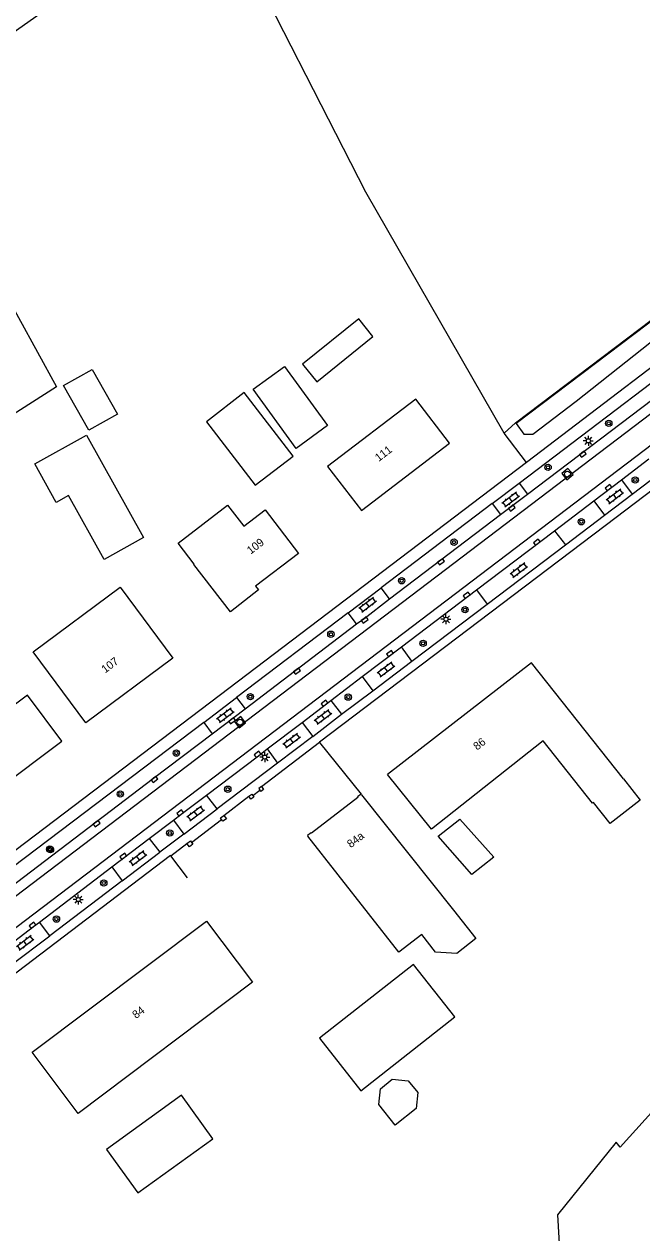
# Model space of a CAD drawing. Extents: x 136000 to 141014, y 402000 to 403500.
# Drawn here: x 138488.5 to 138565.6, y 403070.9 to 403221.9 of the extents above; entities that cross this region are included whole.
import ezdxf

# ---------------------------------------------------------------- set-up
doc = ezdxf.new("R2010")
doc.units = 0
for name, color, linetype in [('gg-afsc-draadraster', 7, 'Continuous'), ('gg-afsc-erfafscheiding', 7, 'Continuous'), ('gg-afsc-hekwerk', 7, 'Continuous'), ('gg-afsc-lijn draadraster', 7, 'Continuous'), ('gg-afsc-muur', 7, 'Continuous'), ('gg-anno-huisnummerreeks BGT', 7, 'Continuous'), ('gg-bbg-bijgebouw', 7, 'Continuous'), ('gg-bbg-gedigitaliseerde bebouwing', 7, 'Continuous'), ('gg-bbg-gedigitaliseerde bijgebouw', 7, 'Continuous'), ('gg-bbg-hoofdgebouw', 7, 'Continuous'), ('gg-knt-bronhoudergrens', 7, 'Continuous'), ('gg-knt-verharding', 7, 'Continuous'), ('gg-knt-verharding nz', 7, 'Continuous'), ('gg-kntw-bovenkant insteek waterloop', 7, 'Continuous'), ('gt-symb-boom', 7, 'Continuous'), ('gt-symb-klinker verharding', 7, 'Continuous'), ('gt-symb-kolk', 7, 'Continuous'), ('gt-symb-lichtmast', 7, 'Continuous'), ('gt-symb-rioolschacht', 7, 'Continuous')]:
    doc.layers.add(name, color=color, linetype=linetype)

# ---------------------------------------------------------------- blocks, each defined once
blk = doc.blocks.new('gt0-KL1')
at = {"layer": 'gt-symb-klinker verharding'}
for p, q in [((-1.15, 0.3), (1.15, 0.3)), ((-1, -0.3), (-1, 0.3)), ((-0.5, 0.3), (-0.5, 0.45)), ((0, -0.3), (0, 0.3)), ((0.5, 0.3), (0.5, 0.45)), ((1, -0.3), (1, 0.3)), ((-1.15, -0.3), (1.15, -0.3)), ((-0.5, -0.45), (-0.5, -0.3)), ((0.5, -0.45), (0.5, -0.3))]:
    blk.add_line(p, q, dxfattribs=at)
blk = doc.blocks.new('gt0-KOLK')
at = {"layer": 'gt-symb-kolk'}
blk.add_lwpolyline([(0, 0), (0.38, 0), (0.38, 0.4), (-0.37, 0.4), (-0.37, 0), (0, 0)], dxfattribs=at)
blk = doc.blocks.new('gt0-BOOM')
at = {"layer": 'gt-symb-boom'}
for radius in [0.4, 0.2]:
    blk.add_circle((0, 0), radius, dxfattribs=at)
blk = doc.blocks.new('gt0-LMAST')
at = {"layer": 'gt-symb-lichtmast'}
for p, q in [((-0.18, 0.17), (-0.45, 0.44)), ((0, 0.25), (0, 0.62)), ((0.17, 0.17), (0.44, 0.44)), ((-0.25, 0), (-0.63, 0)), ((-0.18, -0.18), (-0.45, -0.45)), ((0, -0.25), (0, -0.63)), ((0.44, -0.45), (0.17, -0.18)), ((0.25, 0), (0.62, 0))]:
    blk.add_line(p, q, dxfattribs=at)
blk.add_circle((0, 0), 0.25, dxfattribs=at)
blk = doc.blocks.new('gt0-RS')
at = {"layer": 'gt-symb-rioolschacht'}
blk.add_lwpolyline([(-0.5, -0.5), (0.5, -0.5), (0.5, 0.5), (-0.5, 0.5)], close=True, dxfattribs=at)
blk.add_circle((0, 0), 0.375, dxfattribs=at)

msp = doc.modelspace()

# ---------------------------------------------------------------- linework, layer by layer
at = {"layer": 'gg-afsc-draadraster'}
for points in [[(138548.45, 403170.77), (138531.16, 403200.89), (138514.38, 403233.72), (138512.79, 403236.58)], [(138570.33, 403089.77), (138562.93, 403081.56), (138562.42, 403082.2), (138555.12, 403073.1), (138555.39, 403068.07), (138558.2, 403064.37)]]:
    msp.add_lwpolyline(points, dxfattribs=at)
at = {"layer": 'gg-afsc-erfafscheiding'}
msp.add_line((138551.22, 403167.12), (138548.45, 403170.77), dxfattribs=at)
msp.add_lwpolyline([(138548.45, 403170.77), (138549.86, 403172.07), (138632.16, 403234.42)], dxfattribs=at)
at = {"layer": 'gg-afsc-hekwerk'}
for p, q in [((138517.05, 403125.49), (138517.93, 403126.18)), ((138517.05, 403125.49), (138517.93, 403126.18)), ((138509.42, 403119.62), (138513.16, 403122.51)), ((138509.42, 403119.62), (138513.16, 403122.51))]:
    msp.add_line(p, q, dxfattribs=at)
at = {"layer": 'gg-afsc-lijn draadraster'}
for points in [[(138548.45, 403170.77), (138531.16, 403200.89), (138514.38, 403233.72), (138512.79, 403236.58)], [(138570.33, 403089.77), (138562.93, 403081.56), (138562.42, 403082.2), (138555.12, 403073.1), (138555.39, 403068.07), (138558.2, 403064.37)]]:
    msp.add_lwpolyline(points, dxfattribs=at)
at = {"layer": 'gg-afsc-muur'}
for p, q in [((138518.16, 403126.61), (138525.4, 403132.15)), ((138518.16, 403126.61), (138525.4, 403132.15)), ((138525.4, 403132.12), (138530.57, 403125.66)), ((138513.45, 403123.02), (138516.56, 403125.41)), ((138513.45, 403123.02), (138516.56, 403125.41)), ((138506.8, 403117.95), (138508.83, 403119.51)), ((138506.8, 403117.95), (138508.83, 403119.51)), ((138508.89, 403115.22), (138506.8, 403117.95))]:
    msp.add_line(p, q, dxfattribs=at)
for points in [[(138516.56, 403125.41), (138516.92, 403125.67), (138517.05, 403125.49)], [(138518.16, 403126.61), (138517.8, 403126.36), (138517.93, 403126.18)], [(138518.16, 403126.61), (138518.41, 403126.25), (138518.05, 403126), (138517.93, 403126.18)], [(138517.05, 403125.49), (138517.17, 403125.31), (138516.82, 403125.05), (138516.56, 403125.41)], [(138513.16, 403122.51), (138513.01, 403122.71), (138513.45, 403123.02)], [(138513.45, 403123.02), (138513.76, 403122.59), (138513.33, 403122.28), (138513.16, 403122.51)], [(138508.83, 403119.51), (138509.26, 403119.83), (138509.42, 403119.62)], [(138509.42, 403119.62), (138509.58, 403119.4), (138509.15, 403119.08), (138508.83, 403119.51)]]:
    msp.add_lwpolyline(points, dxfattribs=at)
at = {"layer": 'gg-bbg-bijgebouw'}
for points in [[(138515.99, 403175.86), (138511.29, 403172.2), (138517.33, 403164.26), (138522.11, 403167.89), (138515.99, 403175.86)], [(138492.51, 403162.12), (138489.83, 403166.93), (138496.27, 403170.52), (138503.4, 403157.73), (138498.49, 403154.99), (138494.04, 403162.97), (138492.51, 403162.12)], [(138498.78, 403081.28), (138502.7, 403075.85), (138512.08, 403082.62), (138508.16, 403088.05), (138498.78, 403081.28)]]:
    msp.add_lwpolyline(points, dxfattribs=at)
at = {"layer": 'gg-bbg-gedigitaliseerde bebouwing'}
for p, q in [((138563.34, 403127.58), (138551.88, 403142.08)), ((138530.62, 403125.6), (138542.1, 403111.16))]:
    msp.add_line(p, q, dxfattribs=at)
for points in [[(138541.62, 403169.5), (138537.4, 403175.03), (138526.4, 403166.62), (138530.61, 403161.09)], [(138493.2, 403132.28), (138488.9, 403138.05), (138476.91, 403129.05), (138481.22, 403123.31)], [(138559.61, 403124.63), (138559.47, 403124.52), (138553.3, 403132.32), (138539.36, 403121.3), (138533.88, 403128.12)], [(138563.34, 403127.58), (138565.44, 403124.93), (138561.7, 403121.98), (138559.61, 403124.63)], [(138538.18, 403108.15), (138535.3, 403105.92), (138523.93, 403120.43)], [(138542.1, 403111.16), (138544.89, 403107.64), (138542.54, 403105.77), (138539.89, 403105.94), (138538.18, 403108.15)], [(138511.26, 403109.81), (138517, 403102.17), (138495.23, 403085.78), (138489.48, 403093.42)]]:
    msp.add_lwpolyline(points, dxfattribs=at)
at = {"layer": 'gg-bbg-gedigitaliseerde bijgebouw'}
for points in [[(138523.27, 403179.4), (138525.05, 403177.19), (138532.06, 403182.84), (138530.28, 403185.05), (138523.27, 403179.4)], [(138493.42, 403176.71), (138497.01, 403178.73), (138500.15, 403173.16), (138496.56, 403171.13), (138493.42, 403176.71)], [(138517.09, 403176.26), (138521, 403179.11), (138526.4, 403171.71), (138522.49, 403168.86), (138517.09, 403176.26)], [(138540.2, 403120.4), (138542.9, 403122.54), (138547.14, 403117.78), (138544.43, 403115.64), (138540.2, 403120.4)], [(138525.39, 403095.17), (138530.55, 403088.61), (138542.28, 403097.84), (138537.12, 403104.4), (138525.39, 403095.17)], [(138532.79, 403086.88), (138533, 403088.86), (138534.48, 403090.07), (138536.46, 403089.86), (138537.67, 403088.38), (138537.47, 403086.39), (138534.82, 403084.3), (138532.79, 403086.88)]]:
    msp.add_lwpolyline(points, dxfattribs=at)
at = {"layer": 'gg-bbg-hoofdgebouw'}
for p, q in [((138530.61, 403161.09), (138541.62, 403169.5)), ((138551.88, 403142.08), (138533.88, 403128.12)), ((138481.22, 403123.31), (138493.2, 403132.28)), ((138530.62, 403125.6), (138530.57, 403125.66)), ((138530.17, 403125.26), (138524.38, 403120.78)), ((138489.48, 403093.42), (138511.26, 403109.81))]:
    msp.add_line(p, q, dxfattribs=at)
for points in [[(138514.25, 403148.43), (138509.69, 403154.34), (138509.74, 403154.41), (138507.73, 403157.02), (138513.9, 403161.76), (138515.92, 403159.13), (138518.58, 403161.18), (138522.76, 403155.74)], [(138522.76, 403155.74), (138517.41, 403151.65), (138517.78, 403151.18), (138514.25, 403148.43)], [(138496.21, 403134.58), (138489.62, 403143.45), (138500.49, 403151.52), (138507.06, 403142.66), (138496.21, 403134.58)], [(138530.57, 403125.66), (138530.12, 403125.33), (138530.17, 403125.26)], [(138524.38, 403120.78), (138524.33, 403120.83), (138523.88, 403120.5), (138523.93, 403120.43)]]:
    msp.add_lwpolyline(points, dxfattribs=at)
at = {"layer": 'gg-knt-bronhoudergrens'}
msp.add_lwpolyline([(138510.46, 403237.29), (138473.52, 403211.22), (138492.55, 403176.56), (138478.56, 403167.65), (138459.53, 403203.62), (138428.57, 403186.26), (138427.74, 403186.84), (138423.15, 403184.38)], dxfattribs=at)
at = {"layer": 'gg-knt-verharding'}
for p, q in [((138563.1, 403164.93), (138566.53, 403167.55)), ((138559.65, 403162.33), (138563.1, 403164.93)), ((138563.1, 403164.93), (138564.45, 403163.16)), ((138564.45, 403163.16), (138567.9, 403165.76)), ((138550.31, 403164.52), (138551.36, 403163.14)), ((138546.95, 403161.97), (138533.1, 403151.45)), ((138546.95, 403161.97), (138548, 403160.59)), ((138548, 403160.59), (138551.36, 403163.14)), ((138554.74, 403158.58), (138559.65, 403162.33)), ((138559.65, 403162.33), (138560.99, 403160.54)), ((138534.14, 403150.08), (138548, 403160.59)), ((138556.1, 403156.83), (138560.99, 403160.54)), ((138544.99, 403151.19), (138554.74, 403158.58)), ((138554.74, 403158.58), (138556.1, 403156.83)), ((138534.14, 403150.08), (138533.1, 403151.45)), ((138535.61, 403144.07), (138544.99, 403151.19)), ((138544.99, 403151.19), (138546.34, 403149.42)), ((138528.95, 403148.3), (138515.01, 403137.73)), ((138530.01, 403146.94), (138528.95, 403148.3)), ((138536.93, 403142.29), (138546.34, 403149.42)), ((138516.09, 403136.32), (138530.01, 403146.94)), ((138530.72, 403140.35), (138535.61, 403144.07)), ((138536.93, 403142.29), (138535.61, 403144.07)), ((138526.82, 403137.37), (138530.72, 403140.35)), ((138530.72, 403140.35), (138532.04, 403138.59)), ((138515.01, 403137.73), (138516.09, 403136.32)), ((138528.15, 403135.64), (138532.04, 403138.59)), ((138512, 403133.21), (138516.09, 403136.32)), ((138523.2, 403134.63), (138526.82, 403137.37)), ((138526.82, 403137.37), (138528.15, 403135.64)), ((138510.93, 403134.62), (138485.58, 403115.43)), ((138510.93, 403134.62), (138512, 403133.21)), ((138518.84, 403131.31), (138523.2, 403134.63)), ((138518.84, 403131.31), (138520.14, 403129.55)), ((138520.14, 403129.55), (138512.59, 403123.82)), ((138512.59, 403123.82), (138511.26, 403125.54)), ((138504.13, 403120.12), (138507.15, 403122.41)), ((138507.15, 403122.41), (138508.46, 403120.67)), ((138499.46, 403116.57), (138504.13, 403120.12)), ((138504.13, 403120.12), (138505.45, 403118.4)), ((138508.46, 403120.67), (138505.45, 403118.4)), ((138490.42, 403109.68), (138499.46, 403116.57)), ((138499.46, 403116.57), (138500.76, 403114.83)), ((138500.76, 403114.83), (138491.71, 403107.98)), ((138491.71, 403107.98), (138490.42, 403109.68))]:
    msp.add_line(p, q, dxfattribs=at)
for points in [[(138610.15, 403213.42), (138579.66, 403190.2), (138576.91, 403186.66), (138551.22, 403167.12)], [(138550.31, 403164.52), (138577.84, 403185.44), (138580.85, 403188.54), (138610.56, 403211.15)], [(138625.64, 403208.21), (138562.43, 403160.22), (138525.4, 403132.15)], [(138551.36, 403163.14), (138568.22, 403175.94), (138599.64, 403199.82)], [(138551.22, 403167.12), (138511.82, 403137.14), (138482.48, 403114.93), (138470.37, 403105.75)], [(138530.01, 403146.94), (138530.91, 403147.59), (138534.14, 403150.08)], [(138486.69, 403113.97), (138504.67, 403127.66), (138512, 403133.21)], [(138511.26, 403125.54), (138517.75, 403130.47), (138518.84, 403131.31)], [(138507.15, 403122.41), (138508.09, 403123.15), (138511.26, 403125.54)], [(138506.8, 403117.95), (138506.77, 403118), (138480.09, 403097.72)], [(138485.54, 403105.98), (138489.65, 403109.12), (138490.42, 403109.68)]]:
    msp.add_lwpolyline(points, dxfattribs=at)
at = {"layer": 'gg-knt-verharding nz'}
for p, q in [((138473.65, 403102.48), (138569.22, 403175.12)), ((138546.95, 403161.97), (138550.31, 403164.52)), ((138560.99, 403160.54), (138564.45, 403163.16)), ((138546.34, 403149.42), (138556.1, 403156.83)), ((138528.95, 403148.3), (138533.1, 403151.45)), ((138532.04, 403138.59), (138536.93, 403142.29)), ((138510.93, 403134.62), (138515.01, 403137.73)), ((138524.55, 403132.88), (138528.15, 403135.64)), ((138523.2, 403134.63), (138524.55, 403132.88)), ((138524.55, 403132.88), (138520.14, 403129.55)), ((138508.46, 403120.67), (138512.59, 403123.82)), ((138500.76, 403114.83), (138505.45, 403118.4)), ((138486.82, 403104.28), (138491.71, 403107.98))]:
    msp.add_line(p, q, dxfattribs=at)
msp.add_lwpolyline([(138476.84, 403100.95), (138589.5, 403186.57), (138626.28, 403214.55)], dxfattribs=at)
at = {"layer": 'gg-kntw-bovenkant insteek waterloop'}
msp.add_lwpolyline([(138549.94, 403171.96), (138550.91, 403170.65), (138552.01, 403170.66), (138557.46, 403174.78), (138577.06, 403190.32), (138602.34, 403209.35), (138632.89, 403232.76), (138631.97, 403234.12), (138600.77, 403210.39), (138576.07, 403191.74), (138549.94, 403171.96)], dxfattribs=at)

# ---------------------------------------------------------------- block references
at = {"layer": 'gt-symb-boom'}
for p in [(138561.51, 403171.99), (138553.93, 403166.5), (138564.82, 403164.91), (138558.08, 403159.7), (138542.19, 403157.15), (138535.65, 403152.33), (138543.56, 403148.72), (138526.81, 403145.65), (138538.32, 403144.51), (138516.75, 403137.85), (138528.97, 403137.79), (138507.51, 403130.8), (138500.51, 403125.68), (138513.93, 403126.28), (138506.69, 403120.81), (138491.7, 403118.8), (138491.78, 403118.74), (138498.44, 403114.57), (138492.53, 403110.06)]:
    msp.add_blockref('gt0-BOOM', p, dxfattribs=at)
at = {"layer": 'gt-symb-klinker verharding'}
for p, rotation in [((138549.27, 403162.49), 36.995897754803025), ((138562.27, 403162.89), 36.99589775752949), ((138550.28, 403153.66), 36.995897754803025), ((138531.41, 403149.35), 36.99589775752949), ((138533.7, 403141.26), 36.995897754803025), ((138513.63, 403135.54), 36.99589775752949), ((138525.82, 403135.33), 36.995897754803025), ((138521.91, 403132.37), 36.99589775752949), ((138509.92, 403123.27), 36.995897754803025), ((138502.71, 403117.68), 36.99589775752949), ((138488.63, 403107.1), 36.99589775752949)]:
    msp.add_blockref('gt0-KL1', p, dxfattribs=dict(at, rotation=rotation))
at = {"layer": 'gt-symb-kolk'}
for p, rotation in [((138558.16, 403168.3), -142.7979898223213), ((138561.59, 403163.8), 37.44283634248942), ((138549.29, 403161.57), -142.79798982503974), ((138552.64, 403156.99), 37.156374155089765), ((138540.44, 403154.86), -142.7979898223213), ((138543.88, 403150.35), 37.23665897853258), ((138530.91, 403147.59), -143.9894745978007), ((138534.3, 403143.07), 37.31697448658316), ((138522.46, 403141.19), -142.63746931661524), ((138526.13, 403136.86), 37.28225519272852), ((138514.35, 403134.99), -142.84362584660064), ((138517.75, 403130.47), 37.156374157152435), ((138504.67, 403127.66), -142.68302551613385), ((138508.09, 403123.15), 38.17653759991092), ((138497.44, 403122.15), -142.68302551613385), ((138501, 403117.74), 37.23665897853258), ((138489.65, 403109.12), 37.31697448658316)]:
    msp.add_blockref('gt0-KOLK', p, dxfattribs=dict(at, rotation=rotation))
at = {"layer": 'gt-symb-lichtmast'}
for p in [(138558.96, 403169.81), (138541.18, 403147.52), (138518.55, 403130.3), (138495.26, 403112.5)]:
    msp.add_blockref('gt0-LMAST', p, dxfattribs=at)
at = {"layer": 'gt-symb-rioolschacht'}
for p, rotation in [((138556.35, 403165.65), 39.64417495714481), ((138515.45, 403134.66), 37.523171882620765)]:
    msp.add_blockref('gt0-RS', p, dxfattribs=dict(at, rotation=rotation))

# ---------------------------------------------------------------- texts
at = {"layer": 'gg-anno-huisnummerreeks BGT'}
for s, rotation, p in [('111', 37.4, (138532.78, 403167.16)), ('109', 37.4, (138516.79, 403155.58)), ('107', 36.7, (138498.61, 403140.73)), ('86', 37.8, (138545.07, 403131.1)), ('84a', 37.7, (138529.3, 403118.9)), ('84', 37, (138502.47, 403097.56))]:
    msp.add_text(s, height=1, rotation=rotation, dxfattribs=at).set_placement(p)

doc.saveas('drawing.dxf')
